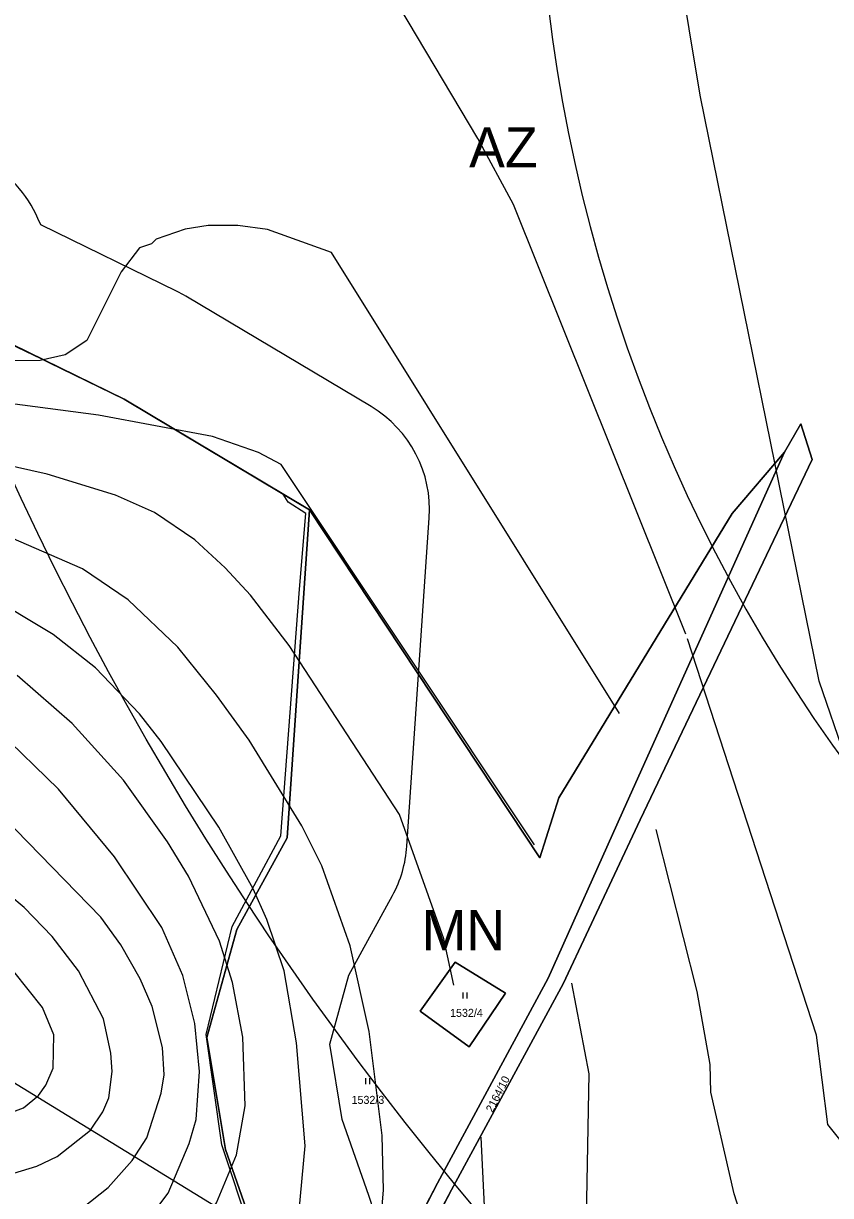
# Model space of a CAD drawing. Extents: x -706130 to -698555, y -971544 to -967260.
# Drawn here: x -704890.1 to -704688.5, y -970291 to -969998.2 of the extents above; entities that cross this region are included whole.
import ezdxf

# ---------------------------------------------------------------- set-up
doc = ezdxf.new("R2010")
doc.units = 0
for name, color, linetype in [('BPEJ hranice S', 7, 'Continuous'), ('BPEJ I-II trida ochrany S', 7, 'Continuous'), ('Docházková izochrona - BUS S', 7, 'Continuous'), ('Docházková izochrona - VLAK N', 7, 'Continuous'), ('KN_Hranice_parcel', 7, 'Continuous'), ('KN_Parcelni cisla', 7, 'Continuous'), ('KN_Polygon parcely', 7, 'Continuous'), ('KN_POZEMKY_10_LESNI POZEMEK', 7, 'Continuous'), ('KN_POZEMKY_14_OSTATNI PLOCHA', 7, 'Continuous'), ('KN_POZEMKY_2_ORNA PUDA', 7, 'Continuous'), ('KN_POZEMKY_7_TTP', 7, 'Continuous'), ('KN_VYUZITI_17_ostatni plocha_ostatni komunikace', 7, 'Continuous'), ('KN_Značky kultur', 7, 'Continuous'), ('OP lesa 30 m', 7, 'Continuous'), ('Plochy přírodní - lesní S', 7, 'Continuous'), ('Plochy smíšené nezastavěného území všeobecné S', 7, 'Continuous'), ('Plochy zemědělské všeobecné CELEK S', 7, 'Continuous'), ('Regulační bloky v krajině S', 7, 'Continuous'), ('Regulační kódy v krajině S', 7, 'Continuous'), ('Spoje_RR trasy S', 7, 'Continuous'), ('USES_BC_mistni S', 7, 'Continuous'), ('USES_ŠRAFY S', 7, 'Continuous'), ('VÝŠKOPIS_vrstevnice hlavní', 7, 'Continuous'), ('VÝŠKOPIS_vrstevnice zesílená', 7, 'Continuous')]:
    doc.layers.add(name, color=color, linetype=linetype)

msp = doc.modelspace()

# ---------------------------------------------------------------- linework, layer by layer
at = {"layer": 'BPEJ hranice S'}
msp.add_lwpolyline([(-704898.24, -970358.87), (-704887.61, -970358.53), (-704885.56, -970357.67), (-704877.61, -970354.32), (-704871.84, -970351.61), (-704862.03, -970333.8), (-704851.84, -970319.78), (-704833.44, -970299.84), (-704840.56, -970278.26), (-704844.5, -970250.74), (-704838.02, -970223.79), (-704825.83, -970201.07), (-704821.21, -970139.52), (-704819.61, -970120.6), (-704824, -970117.71), (-704825.23, -970115.75), (-704864.97, -970092.06), (-704883.83, -970082.83), (-704909.15, -970070.77)], dxfattribs=at)
at = {"layer": 'BPEJ I-II trida ochrany S'}
for p, q in [((-704908.95, -970070.54), (-704883.83, -970082.83)), ((-704883.83, -970082.83), (-704883.83, -970082.83)), ((-704883.83, -970082.83), (-704864.97, -970092.06)), ((-704700.02, -970105.27), (-704695.95, -970098.2)), ((-704695.95, -970098.2), (-704693.13, -970107.08)), ((-704708.74, -970124.52), (-704700.02, -970105.27)), ((-704693.13, -970107.08), (-704736.09, -970197.12)), ((-704825.23, -970115.75), (-704818.69, -970119.65)), ((-704818.69, -970119.65), (-704824.3, -970201.64)), ((-704740.5, -970195.16), (-704708.74, -970124.52)), ((-704759.11, -970236.64), (-704740.5, -970195.16)), ((-704736.09, -970197.12), (-704755.32, -970238.09)), ((-704824.3, -970201.64), (-704836.81, -970224.54)), ((-704836.81, -970224.54), (-704844.31, -970251.5)), ((-704786.7, -970287.9), (-704759.11, -970236.64)), ((-704755.32, -970238.09), (-704783.21, -970289.51)), ((-704844.31, -970251.5), (-704839.67, -970279.42)), ((-704839.67, -970279.42), (-704832.19, -970300.85)), ((-704810.93, -970334.26), (-704786.7, -970287.9)), ((-704783.21, -970289.51), (-704807.58, -970335.61))]:
    msp.add_line(p, q, dxfattribs=at)
msp.add_lwpolyline([(-704864.97, -970092.06), (-704825.23, -970115.75), (-704825.23, -970115.75)], dxfattribs=at)
at = {"layer": 'Docházková izochrona - BUS S'}
msp.add_arc((-704361.83, -969946.93), 400, 155.5182, 17.3395, dxfattribs=at)
at = {"layer": 'Docházková izochrona - VLAK N'}
msp.add_circle((-704165.45, -969778.77), 800, dxfattribs=at)
at = {"layer": 'KN_Hranice_parcel'}
for points in [[(-705116.41, -969899), (-705140.51, -969963.47), (-704966.15, -970030.98), (-704914.03, -970058.84), (-704908.95, -970070.54), (-704864.97, -970092.06), (-704818.69, -970119.65)], [(-704700.02, -970105.27), (-704695.95, -970098.2), (-704693.13, -970107.08), (-704736.09, -970197.12), (-704755.32, -970238.09), (-704783.21, -970289.51), (-704807.58, -970335.61), (-704812.94, -970336.02)], [(-704818.69, -970119.65), (-704761.13, -970206.62), (-704756.43, -970191.62), (-704713.13, -970120.6), (-704700.02, -970105.27)], [(-704812.94, -970336.02), (-704810.93, -970334.26), (-704786.7, -970287.9), (-704759.11, -970236.64), (-704740.5, -970195.16), (-704708.74, -970124.52), (-704700.02, -970105.27)], [(-704866.85, -970344.89), (-704855.16, -970325.29), (-704832.19, -970300.85), (-704839.67, -970279.42), (-704844.31, -970251.5), (-704836.81, -970224.54), (-704824.3, -970201.64), (-704818.69, -970119.65)], [(-704782.32, -970232.65), (-704769.74, -970240.37), (-704778.77, -970253.82), (-704791.05, -970244.86), (-704782.32, -970232.65)]]:
    msp.add_lwpolyline(points, dxfattribs=at)
at = {"layer": 'KN_Polygon parcely'}
for points in [[(-704908.95, -970070.54), (-704864.97, -970092.06), (-704818.69, -970119.65), (-704761.13, -970206.62), (-704756.43, -970191.62), (-704713.13, -970120.6), (-704700.02, -970105.27), (-704695.95, -970098.2), (-704693.13, -970107.08), (-704736.09, -970197.12), (-704755.32, -970238.09), (-704783.21, -970289.51), (-704807.58, -970335.61), (-704812.94, -970336.02), (-704855.06, -970339.23), (-704866.85, -970344.89), (-704871.16, -970352.11), (-704885.76, -970358.47), (-704908.06, -970359.19)], [(-704908.06, -970359.19), (-704885.76, -970358.47), (-704871.16, -970352.11), (-704866.85, -970344.89), (-704855.16, -970325.29), (-704832.19, -970300.85), (-704839.67, -970279.42), (-704844.31, -970251.5), (-704836.81, -970224.54), (-704824.3, -970201.64), (-704818.69, -970119.65), (-704864.97, -970092.06), (-704908.95, -970070.54)]]:
    msp.add_lwpolyline(points, dxfattribs=at)
for points in [[(-704700.02, -970105.27), (-704708.74, -970124.52), (-704740.5, -970195.16), (-704759.11, -970236.64), (-704786.7, -970287.9), (-704810.93, -970334.26), (-704812.94, -970336.02), (-704807.58, -970335.61), (-704783.21, -970289.51), (-704755.32, -970238.09), (-704736.09, -970197.12), (-704693.13, -970107.08), (-704695.95, -970098.2)], [(-704740.5, -970195.16), (-704708.74, -970124.52), (-704700.02, -970105.27), (-704713.13, -970120.6), (-704756.43, -970191.62), (-704761.13, -970206.62), (-704818.69, -970119.65), (-704824.3, -970201.64), (-704836.81, -970224.54), (-704844.31, -970251.5), (-704839.67, -970279.42), (-704832.19, -970300.85), (-704855.16, -970325.29), (-704866.85, -970344.89), (-704855.06, -970339.23), (-704812.94, -970336.02), (-704810.93, -970334.26), (-704786.7, -970287.9), (-704759.11, -970236.64)], [(-704782.32, -970232.65), (-704769.74, -970240.37), (-704778.77, -970253.82), (-704791.05, -970244.86)], [(-704782.32, -970232.65), (-704791.05, -970244.86), (-704778.77, -970253.82), (-704769.74, -970240.37)]]:
    msp.add_lwpolyline(points, close=True, dxfattribs=at)
at = {"layer": 'KN_POZEMKY_10_LESNI POZEMEK'}
for p, q in [((-704908.95, -970070.54), (-704864.97, -970092.06)), ((-704864.97, -970092.06), (-704818.69, -970119.65)), ((-704818.69, -970119.65), (-704824.3, -970201.64)), ((-704824.3, -970201.64), (-704836.81, -970224.54)), ((-704836.81, -970224.54), (-704844.31, -970251.5)), ((-704844.31, -970251.5), (-704839.67, -970279.42)), ((-704839.67, -970279.42), (-704832.19, -970300.85))]:
    msp.add_line(p, q, dxfattribs=at)
at = {"layer": 'KN_POZEMKY_14_OSTATNI PLOCHA'}
for p, q in [((-704700.02, -970105.27), (-704695.95, -970098.2)), ((-704695.95, -970098.2), (-704693.13, -970107.08)), ((-704708.74, -970124.52), (-704700.02, -970105.27)), ((-704693.13, -970107.08), (-704736.09, -970197.12)), ((-704740.5, -970195.16), (-704708.74, -970124.52)), ((-704759.11, -970236.64), (-704740.5, -970195.16)), ((-704736.09, -970197.12), (-704755.32, -970238.09)), ((-704786.7, -970287.9), (-704759.11, -970236.64)), ((-704755.32, -970238.09), (-704783.21, -970289.51)), ((-704810.93, -970334.26), (-704786.7, -970287.9)), ((-704783.21, -970289.51), (-704807.58, -970335.61))]:
    msp.add_line(p, q, dxfattribs=at)
at = {"layer": 'KN_POZEMKY_2_ORNA PUDA'}
for p, q in [((-704864.97, -970092.06), (-704908.95, -970070.54)), ((-704818.69, -970119.65), (-704864.97, -970092.06)), ((-704695.95, -970098.2), (-704700.02, -970105.27)), ((-704693.13, -970107.08), (-704695.95, -970098.2)), ((-704700.02, -970105.27), (-704713.13, -970120.6)), ((-704736.09, -970197.12), (-704693.13, -970107.08)), ((-704761.13, -970206.62), (-704818.69, -970119.65)), ((-704713.13, -970120.6), (-704756.43, -970191.62)), ((-704756.43, -970191.62), (-704761.13, -970206.62)), ((-704755.32, -970238.09), (-704736.09, -970197.12)), ((-704783.21, -970289.51), (-704755.32, -970238.09)), ((-704807.58, -970335.61), (-704783.21, -970289.51))]:
    msp.add_line(p, q, dxfattribs=at)
at = {"layer": 'KN_POZEMKY_7_TTP'}
for p, q in [((-704713.13, -970120.6), (-704700.02, -970105.27)), ((-704700.02, -970105.27), (-704708.74, -970124.52)), ((-704824.3, -970201.64), (-704818.69, -970119.65)), ((-704818.69, -970119.65), (-704761.13, -970206.62)), ((-704756.43, -970191.62), (-704713.13, -970120.6)), ((-704708.74, -970124.52), (-704740.5, -970195.16)), ((-704761.13, -970206.62), (-704756.43, -970191.62)), ((-704740.5, -970195.16), (-704759.11, -970236.64)), ((-704836.81, -970224.54), (-704824.3, -970201.64)), ((-704844.31, -970251.5), (-704836.81, -970224.54)), ((-704782.32, -970232.65), (-704791.05, -970244.86)), ((-704791.05, -970244.86), (-704782.32, -970232.65)), ((-704769.74, -970240.37), (-704782.32, -970232.65)), ((-704782.32, -970232.65), (-704769.74, -970240.37)), ((-704759.11, -970236.64), (-704786.7, -970287.9)), ((-704778.77, -970253.82), (-704769.74, -970240.37)), ((-704769.74, -970240.37), (-704778.77, -970253.82)), ((-704791.05, -970244.86), (-704778.77, -970253.82)), ((-704778.77, -970253.82), (-704791.05, -970244.86)), ((-704839.67, -970279.42), (-704844.31, -970251.5)), ((-704832.19, -970300.85), (-704839.67, -970279.42)), ((-704786.7, -970287.9), (-704810.93, -970334.26))]:
    msp.add_line(p, q, dxfattribs=at)
at = {"layer": 'KN_VYUZITI_17_ostatni plocha_ostatni komunikace'}
for p, q in [((-704700.02, -970105.27), (-704695.95, -970098.2)), ((-704695.95, -970098.2), (-704693.13, -970107.08)), ((-704708.74, -970124.52), (-704700.02, -970105.27)), ((-704693.13, -970107.08), (-704736.09, -970197.12)), ((-704740.5, -970195.16), (-704708.74, -970124.52)), ((-704759.11, -970236.64), (-704740.5, -970195.16)), ((-704736.09, -970197.12), (-704755.32, -970238.09)), ((-704786.7, -970287.9), (-704759.11, -970236.64)), ((-704755.32, -970238.09), (-704783.21, -970289.51)), ((-704810.93, -970334.26), (-704786.7, -970287.9)), ((-704783.21, -970289.51), (-704807.58, -970335.61))]:
    msp.add_line(p, q, dxfattribs=at)
at = {"layer": 'KN_Značky kultur'}
for p, q in [((-704780.28, -970241.77), (-704780.28, -970240.27)), ((-704779.28, -970241.77), (-704779.28, -970240.27)), ((-704804.61, -970263.11), (-704804.61, -970261.61)), ((-704803.61, -970263.11), (-704803.61, -970261.61))]:
    msp.add_line(p, q, dxfattribs=at)
at = {"layer": 'OP lesa 30 m'}
for p, q in [((-704803.33, -970093.88), (-704849.61, -970066.29)), ((-704794.37, -970203.69), (-704788.76, -970121.7))]:
    msp.add_line(p, q, dxfattribs=at)
for points in [[(-704851.78, -970065.11), (-704885.83, -970048.45), (-704886.51, -970046.89)], [(-704803.87, -970290.96), (-704810.5, -970271.96), (-704813.63, -970253.14), (-704808.83, -970235.9), (-704797.97, -970216.02)]]:
    msp.add_lwpolyline(points, dxfattribs=at)
for centre, start, end in [((-704914.03, -970058.84), 23.4699, 61.8739), ((-704864.97, -970092.06), 59.1986, 63.9269), ((-704818.69, -970119.65), 356.0858, 59.1986), ((-704824.3, -970201.64), 331.3527, 356.0858), ((-704832.19, -970300.85), 316.776, 19.2412)]:
    msp.add_arc(centre, 30, start, end, dxfattribs=at)
at = {"layer": 'Plochy přírodní - lesní S'}
msp.add_lwpolyline([(-704908.06, -970359.19), (-704885.76, -970358.47), (-704871.16, -970352.11), (-704866.85, -970344.89), (-704855.16, -970325.29), (-704832.19, -970300.85), (-704839.67, -970279.42), (-704844.31, -970251.5), (-704836.81, -970224.54), (-704824.3, -970201.64), (-704818.69, -970119.65), (-704864.97, -970092.06), (-704908.95, -970070.54)], dxfattribs=at)
at = {"layer": 'Plochy smíšené nezastavěného území všeobecné S'}
for p, q in [((-704695.95, -970098.2), (-704700.02, -970105.27)), ((-704693.13, -970107.08), (-704695.95, -970098.2)), ((-704700.02, -970105.27), (-704713.13, -970120.6)), ((-704736.09, -970197.12), (-704693.13, -970107.08)), ((-704761.13, -970206.62), (-704818.69, -970119.65)), ((-704755.32, -970238.09), (-704736.09, -970197.12)), ((-704836.81, -970224.54), (-704844.31, -970251.5)), ((-704783.21, -970289.51), (-704755.32, -970238.09)), ((-704844.31, -970251.5), (-704839.67, -970279.42)), ((-704807.58, -970335.61), (-704783.21, -970289.51))]:
    msp.add_line(p, q, dxfattribs=at)
for points in [[(-704818.69, -970119.65), (-704824.3, -970201.64), (-704836.81, -970224.54)], [(-704713.13, -970120.6), (-704756.43, -970191.62), (-704761.13, -970206.62)], [(-704839.67, -970279.42), (-704832.19, -970300.85), (-704855.16, -970325.29), (-704866.85, -970344.89)]]:
    msp.add_lwpolyline(points, dxfattribs=at)
at = {"layer": 'Plochy zemědělské všeobecné CELEK S'}
for p, q in [((-704908.95, -970070.54), (-704864.97, -970092.06)), ((-704864.97, -970092.06), (-704818.69, -970119.65)), ((-704700.02, -970105.27), (-704695.95, -970098.2)), ((-704695.95, -970098.2), (-704693.13, -970107.08)), ((-704713.13, -970120.6), (-704700.02, -970105.27)), ((-704693.13, -970107.08), (-704736.09, -970197.12)), ((-704818.69, -970119.65), (-704761.13, -970206.62)), ((-704756.43, -970191.62), (-704713.13, -970120.6)), ((-704761.13, -970206.62), (-704756.43, -970191.62)), ((-704736.09, -970197.12), (-704755.32, -970238.09)), ((-704755.32, -970238.09), (-704783.21, -970289.51)), ((-704783.21, -970289.51), (-704807.58, -970335.61))]:
    msp.add_line(p, q, dxfattribs=at)
at = {"layer": 'Regulační bloky v krajině S'}
for p, q in [((-704908.95, -970070.54), (-704864.97, -970092.06)), ((-704864.97, -970092.06), (-704818.69, -970119.65)), ((-704695.95, -970098.2), (-704700.02, -970105.27)), ((-704693.13, -970107.08), (-704695.95, -970098.2)), ((-704700.02, -970105.27), (-704713.13, -970120.6)), ((-704736.09, -970197.12), (-704693.13, -970107.08)), ((-704818.69, -970119.65), (-704824.3, -970201.64)), ((-704761.13, -970206.62), (-704818.69, -970119.65)), ((-704755.32, -970238.09), (-704736.09, -970197.12)), ((-704824.3, -970201.64), (-704836.81, -970224.54)), ((-704836.81, -970224.54), (-704844.31, -970251.5)), ((-704836.81, -970224.54), (-704844.31, -970251.5)), ((-704783.21, -970289.51), (-704755.32, -970238.09)), ((-704844.31, -970251.5), (-704839.67, -970279.42)), ((-704844.31, -970251.5), (-704839.67, -970279.42)), ((-704839.67, -970279.42), (-704832.19, -970300.85)), ((-704807.58, -970335.61), (-704783.21, -970289.51))]:
    msp.add_line(p, q, dxfattribs=at)
for points in [[(-704908.06, -970359.19), (-704885.76, -970358.47), (-704871.16, -970352.11), (-704866.85, -970344.89), (-704855.16, -970325.29), (-704832.19, -970300.85), (-704839.67, -970279.42), (-704844.31, -970251.5), (-704836.81, -970224.54), (-704824.3, -970201.64), (-704818.69, -970119.65), (-704864.97, -970092.06), (-704908.95, -970070.54)], [(-704818.69, -970119.65), (-704824.3, -970201.64), (-704836.81, -970224.54)], [(-704713.13, -970120.6), (-704756.43, -970191.62), (-704761.13, -970206.62)], [(-704839.67, -970279.42), (-704832.19, -970300.85), (-704855.16, -970325.29), (-704866.85, -970344.89)]]:
    msp.add_lwpolyline(points, dxfattribs=at)
at = {"layer": 'Spoje_RR trasy S'}
msp.add_lwpolyline([(-703762.9, -970955.81), (-704408.59, -970559.73), (-705036.21, -970174.74)], dxfattribs=at)
at = {"layer": 'USES_BC_mistni S'}
msp.add_lwpolyline([(-704908.06, -970359.19), (-704885.76, -970358.47), (-704871.16, -970352.11), (-704866.85, -970344.89), (-704855.16, -970325.29), (-704832.19, -970300.85), (-704839.67, -970279.42), (-704844.31, -970251.5), (-704836.81, -970224.54), (-704824.3, -970201.64), (-704818.69, -970119.65), (-704864.97, -970092.06), (-704908.95, -970070.54)], dxfattribs=at)
at = {"layer": 'USES_ŠRAFY S'}
msp.add_lwpolyline([(-704908.06, -970359.19), (-704885.76, -970358.47), (-704871.16, -970352.11), (-704866.85, -970344.89), (-704855.16, -970325.29), (-704832.19, -970300.85), (-704839.67, -970279.42), (-704844.31, -970251.5), (-704836.81, -970224.54), (-704824.3, -970201.64), (-704818.69, -970119.65), (-704864.97, -970092.06), (-704908.95, -970070.54)], dxfattribs=at)
at = {"layer": 'VÝŠKOPIS_vrstevnice hlavní'}
for points in [[(-704576.88, -970253.34), (-704592.52, -970248.94), (-704612.24, -970250.03), (-704627.61, -970249.98), (-704640.93, -970245), (-704653.08, -970235.1), (-704667.23, -970219.1), (-704677.61, -970201.09), (-704684.79, -970181.64), (-704691.4, -970162.48), (-704721.08, -970016.09), (-704732.18, -969949.22), (-704743.18, -969924.37), (-704750.58, -969915.19), (-704773.99, -969897.61)], [(-704724.68, -970150.73), (-704767.75, -970043.43), (-704776.67, -970026.9), (-704796.17, -969994.19)], [(-704741.22, -970170.58), (-704813.21, -970055.37), (-704829.19, -970049.67), (-704836.61, -970048.67), (-704844.03, -970048.67), (-704849.74, -970049.52), (-704857.01, -970052.09), (-704858.15, -970053.23), (-704861.15, -970054.23), (-704865.71, -970060.22), (-704874.27, -970077.35), (-704879.7, -970080.91), (-704885.97, -970082.34), (-704901.38, -970082.48)], [(-704782.68, -970238.42), (-704785.1, -970226.86), (-704796.23, -970195.76), (-704823.77, -970153.53), (-704833.47, -970140.98), (-704839.75, -970134.13), (-704847.31, -970127.14), (-704857.44, -970120.29), (-704867.14, -970116.01), (-704884.26, -970110.73), (-704895.67, -970108.16), (-704953.88, -970098.03), (-704973.29, -970095.75), (-704999.54, -970095.18), (-705026.93, -970097.46), (-705036.92, -970096.61), (-705045.48, -970094.61), (-705058.32, -970090.47), (-705079.84, -970079.71)], [(-704903.09, -970382.8), (-704887.68, -970383.09), (-704877.41, -970381.38), (-704869.71, -970378.81), (-704854.16, -970370.53), (-704831.9, -970353.56), (-704824.2, -970344.42), (-704816.06, -970333.01), (-704809.22, -970321.6), (-704805.08, -970312.47), (-704800.8, -970296.49), (-704800.23, -970289.64), (-704800.51, -970275.94), (-704803.79, -970249.98), (-704808.5, -970228.58), (-704815.64, -970208.6), (-704820.63, -970198.62), (-704833.75, -970177.21), (-704841.89, -970165.94), (-704851.59, -970153.96), (-704864, -970142.12), (-704875.42, -970134.41), (-704895.1, -970125.85)], [(-704821.34, -970295.63), (-704819.77, -970278.51), (-704821.91, -970252.83), (-704825.05, -970234.85), (-704829.33, -970222.01), (-704832.76, -970214.31), (-704841.32, -970198.9), (-704855.73, -970177.5), (-704861.15, -970170.65), (-704872.13, -970159.1), (-704882.69, -970150.82), (-704900.1, -970140.41)], [(-704680.86, -970283.64), (-704689.22, -970273.19), (-704692.04, -970250.88), (-704724.27, -970151.93)], [(-704893.68, -970330.59), (-704882.26, -970328.45), (-704873.13, -970324.88), (-704862.72, -970318.74), (-704857.44, -970314.46), (-704852.45, -970308.76), (-704841.89, -970292.78), (-704836.89, -970280.79), (-704834.75, -970268.52), (-704835.33, -970251.4), (-704837.89, -970237.71), (-704841.17, -970227.43), (-704848.88, -970211.17), (-704854.16, -970202.61), (-704865.14, -970187.2), (-704877.98, -970173.08), (-704891.68, -970161.09)], [(-704969.15, -970236.99), (-704926.49, -970263.67), (-704916.22, -970269.09), (-704909.37, -970271.52), (-704902.52, -970272.38), (-704897.96, -970271.95), (-704890.11, -970269.09), (-704886.4, -970265.96), (-704884.55, -970263.39), (-704882.69, -970259.11), (-704882.55, -970250.83), (-704885.4, -970243.98), (-704892.54, -970235), (-704933.34, -970194.76), (-704951.89, -970173.22), (-704957.02, -970168.37), (-704964.16, -970163.23), (-704969.86, -970161.38), (-704978.42, -970161.38), (-705002.11, -970167.8), (-705016.37, -970173.22), (-705032.07, -970181.35), (-705040.98, -970187.25)], [(-704896.96, -970301.91), (-704881.12, -970297.34), (-704875.42, -970294.06), (-704869, -970288.93), (-704863, -970282.22), (-704859.29, -970276.51), (-704855.73, -970265.39), (-704855.01, -970260.82), (-704855.44, -970253.97), (-704858.01, -970243.7), (-704861.01, -970236.85), (-704865.86, -970228.29), (-704870.85, -970221.44), (-704898.24, -970193.34)], [(-704682.81, -970324.59), (-704691.08, -970320.88), (-704699.36, -970313.75), (-704706.64, -970304.19), (-704710.63, -970296.77), (-704712.63, -970290.5), (-704718.48, -970265.1), (-704718.62, -970258.25), (-704721.9, -970239.99), (-704732.06, -970199.49)], [(-704892.54, -970285.36), (-704886.83, -970283.65), (-704881.69, -970281.22), (-704873.42, -970274.66), (-704870.28, -970270.09), (-704868.85, -970266.53), (-704868, -970259.96), (-704868.28, -970255.4), (-704870.14, -970246.84), (-704876.41, -970234.85), (-704882.98, -970226.29), (-704889.97, -970219.02), (-704904.38, -970207.03)], [(-704953.31, -970417.33), (-704937.05, -970420.47), (-704913.08, -970427.17), (-704883.98, -970437.87), (-704871.99, -970441.3), (-704856.01, -970442.58), (-704842.89, -970441.3), (-704824.62, -970436.3), (-704814.21, -970431.03), (-704800.94, -970421.32), (-704792.95, -970412.62), (-704788.96, -970406.63), (-704785.25, -970398.64), (-704774.98, -970293.63), (-704775.79, -970276.36)]]:
    msp.add_lwpolyline(points, dxfattribs=at)
at = {"layer": 'VÝŠKOPIS_vrstevnice zesílená'}
for points in [[(-704762.52, -970203.35), (-704825.77, -970108.3), (-704831.47, -970105.31), (-704842.89, -970101.31), (-704871.42, -970096.04), (-704911.37, -970090.76), (-704961.87, -970085.91), (-705004.96, -970086.62), (-705022.08, -970086.05), (-705033.49, -970084.34), (-705056.32, -970078.2), (-705067.74, -970074.06), (-705079.15, -970066.93), (-705090.56, -970060.8), (-705113.39, -970051.38), (-705124.66, -970041.96), (-705134.65, -970017.85), (-705139.36, -970015), (-705159.62, -970017.57), (-705165.32, -970017), (-705176.45, -970011.43), (-705182.73, -970004.58), (-705187.29, -969998.31), (-705197.85, -969988.03)], [(-704896.53, -970314.89), (-704883.41, -970312.75), (-704876.84, -970310.61), (-704866, -970304.19), (-704861.43, -970300.2), (-704854.01, -970290.35), (-704848.74, -970277.94), (-704847.02, -970271.95), (-704846.17, -970259.96), (-704847.31, -970247.98), (-704850.31, -970236), (-704855.58, -970224.01), (-704867.43, -970206.32), (-704881.41, -970189.48), (-704896.53, -970174.79)], [(-704752.72, -970471.83), (-704748.87, -970260.53), (-704753.17, -970237.93)]]:
    msp.add_lwpolyline(points, dxfattribs=at)

# ---------------------------------------------------------------- texts
at = {"layer": 'KN_Parcelni cisla'}
for s, p in [('1532/4', (-704783.58, -970246.32)), ('1532/3', (-704808.19, -970268.06))]:
    msp.add_text(s, height=2, dxfattribs=at).set_placement(p)
msp.add_text('2164/10', height=2, rotation=63, dxfattribs=at).set_placement((-704772.98, -970270.36))
at = {"layer": 'Regulační kódy v krajině S'}
for s, p in [('AZ', (-704778.81, -970034.09)), ('MN', (-704790.65, -970229.67))]:
    msp.add_text(s, height=10, dxfattribs=at).set_placement(p)

doc.saveas('drawing.dxf')
